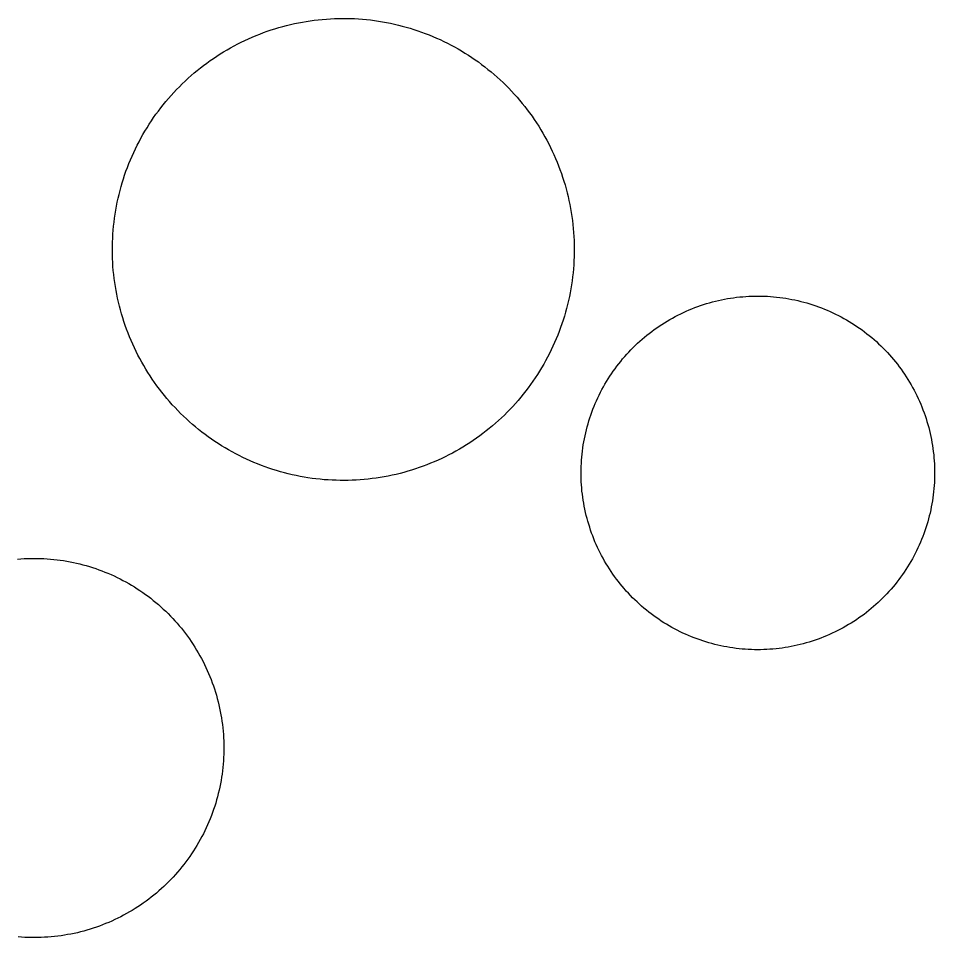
# Model space of a CAD drawing. Extents: x 3568792 to 3606828, y 529143 to 554785.
# Drawn here: x 3575236.5 to 3575380.9, y 544119.6 to 544264.5 of the extents above; entities that cross this region are included whole.
import ezdxf

# ---------------------------------------------------------------- set-up
doc = ezdxf.new("R2010")
doc.units = 0
doc.layers.add('V-DOMW-TANK', color=7, linetype='Continuous')

msp = doc.modelspace()

# ---------------------------------------------------------------- linework, layer by layer
at = {"layer": 'V-DOMW-TANK'}
for points in [[(3575258.93, 544250.39), (3575259.32, 544250.89), (3575259.73, 544251.39), (3575260.14, 544251.87), (3575260.56, 544252.35), (3575260.98, 544252.82), (3575261.42, 544253.28), (3575261.86, 544253.73), (3575262.31, 544254.18), (3575262.77, 544254.62), (3575263.24, 544255.05), (3575263.71, 544255.47), (3575264.2, 544255.89), (3575264.68, 544256.29), (3575265.18, 544256.69), (3575265.68, 544257.08), (3575266.19, 544257.46), (3575266.71, 544257.83), (3575267.23, 544258.19), (3575267.76, 544258.55), (3575268.29, 544258.89), (3575268.83, 544259.22), (3575269.38, 544259.55), (3575269.93, 544259.86), (3575270.49, 544260.17), (3575271.05, 544260.46), (3575271.62, 544260.75), (3575272.19, 544261.03), (3575272.77, 544261.29), (3575273.35, 544261.55), (3575273.94, 544261.79), (3575274.53, 544262.03), (3575275.12, 544262.25), (3575275.72, 544262.46), (3575276.32, 544262.67), (3575276.93, 544262.86), (3575277.54, 544263.04), (3575278.15, 544263.22), (3575278.76, 544263.38), (3575279.38, 544263.53), (3575280, 544263.67), (3575280.62, 544263.8), (3575281.25, 544263.91), (3575281.87, 544264.02), (3575282.5, 544264.12), (3575283.13, 544264.2), (3575283.76, 544264.28), (3575284.39, 544264.34), (3575285.03, 544264.39), (3575285.66, 544264.44), (3575286.3, 544264.46), (3575286.93, 544264.48), (3575287.57, 544264.49), (3575288.2, 544264.49), (3575288.84, 544264.47), (3575289.47, 544264.45), (3575290.11, 544264.41), (3575290.74, 544264.36), (3575291.37, 544264.31), (3575292, 544264.24), (3575292.63, 544264.16), (3575293.26, 544264.06), (3575293.89, 544263.96), (3575294.52, 544263.85), (3575295.14, 544263.72), (3575295.76, 544263.59), (3575296.38, 544263.44), (3575296.99, 544263.28), (3575297.61, 544263.12), (3575298.22, 544262.94), (3575298.82, 544262.75), (3575299.43, 544262.55), (3575300.03, 544262.34), (3575300.62, 544262.12), (3575301.21, 544261.89), (3575301.8, 544261.65), (3575302.39, 544261.4), (3575302.96, 544261.14), (3575303.54, 544260.86), (3575304.11, 544260.58), (3575304.68, 544260.29), (3575305.23, 544259.99), (3575305.79, 544259.68), (3575306.34, 544259.36), (3575306.88, 544259.03), (3575307.42, 544258.69), (3575307.95, 544258.34), (3575308.47, 544257.98), (3575308.99, 544257.62), (3575309.5, 544257.24), (3575310.01, 544256.85), (3575310.51, 544256.46), (3575311, 544256.06), (3575311.48, 544255.65), (3575311.96, 544255.23), (3575312.43, 544254.8), (3575312.89, 544254.37), (3575313.35, 544253.92), (3575313.8, 544253.47), (3575314.23, 544253.01), (3575314.66, 544252.54)], [(3575314.66, 544252.54), (3575315.09, 544252.07), (3575315.5, 544251.59), (3575315.91, 544251.1), (3575316.3, 544250.6), (3575316.69, 544250.1), (3575317.08, 544249.59), (3575317.45, 544249.08), (3575317.81, 544248.55), (3575318.16, 544248.02), (3575318.5, 544247.49), (3575318.84, 544246.95), (3575319.16, 544246.4), (3575319.48, 544245.85), (3575319.78, 544245.29), (3575320.08, 544244.73), (3575320.36, 544244.16), (3575320.64, 544243.59), (3575320.9, 544243.02), (3575321.16, 544242.43), (3575321.4, 544241.85), (3575321.64, 544241.26), (3575321.86, 544240.66), (3575322.08, 544240.06), (3575322.28, 544239.46), (3575322.48, 544238.86), (3575322.66, 544238.25), (3575322.83, 544237.64), (3575322.99, 544237.02), (3575323.14, 544236.4), (3575323.28, 544235.79), (3575323.41, 544235.16), (3575323.53, 544234.54), (3575323.64, 544233.91), (3575323.73, 544233.29), (3575323.82, 544232.65), (3575323.89, 544232.02), (3575323.95, 544231.39), (3575324.01, 544230.76), (3575324.05, 544230.12), (3575324.08, 544229.49), (3575324.1, 544228.85), (3575324.11, 544228.22), (3575324.1, 544227.58), (3575324.09, 544226.95), (3575324.06, 544226.31), (3575324.03, 544225.68), (3575323.98, 544225.05), (3575323.92, 544224.41), (3575323.85, 544223.78), (3575323.77, 544223.15), (3575323.68, 544222.52), (3575323.58, 544221.9), (3575323.46, 544221.27), (3575323.34, 544220.65), (3575323.2, 544220.03), (3575323.06, 544219.41), (3575322.9, 544218.79), (3575322.73, 544218.18), (3575322.55, 544217.57), (3575322.37, 544216.96)], [(3575270.73, 544195.88), (3575270.17, 544196.18), (3575269.61, 544196.49), (3575269.06, 544196.81), (3575268.52, 544197.14), (3575267.98, 544197.48), (3575267.45, 544197.83), (3575266.93, 544198.19), (3575266.41, 544198.56), (3575265.9, 544198.93), (3575265.39, 544199.31), (3575264.89, 544199.71), (3575264.4, 544200.11), (3575263.92, 544200.52), (3575263.44, 544200.94), (3575262.97, 544201.37), (3575262.5, 544201.81), (3575262.05, 544202.25), (3575261.6, 544202.7), (3575261.17, 544203.16), (3575260.73, 544203.62), (3575260.31, 544204.1), (3575259.9, 544204.58), (3575259.49, 544205.07), (3575259.09, 544205.57), (3575258.7, 544206.07), (3575258.32, 544206.58), (3575257.95, 544207.09), (3575257.59, 544207.62), (3575257.24, 544208.15), (3575256.9, 544208.68), (3575256.56, 544209.22), (3575256.24, 544209.77), (3575255.92, 544210.32), (3575255.62, 544210.88), (3575255.32, 544211.44), (3575255.04, 544212.01), (3575254.76, 544212.58), (3575254.5, 544213.16), (3575254.24, 544213.74), (3575254, 544214.32), (3575253.76, 544214.91), (3575253.53, 544215.51), (3575253.32, 544216.11), (3575253.12, 544216.71), (3575252.92, 544217.31), (3575252.74, 544217.92), (3575252.57, 544218.54), (3575252.41, 544219.15), (3575252.26, 544219.77), (3575252.12, 544220.39), (3575251.99, 544221.01), (3575251.87, 544221.63), (3575251.76, 544222.26), (3575251.67, 544222.89), (3575251.58, 544223.52), (3575251.51, 544224.15), (3575251.44, 544224.78), (3575251.39, 544225.41), (3575251.35, 544226.05), (3575251.32, 544226.68), (3575251.3, 544227.32), (3575251.29, 544227.95), (3575251.3, 544228.59), (3575251.31, 544229.22), (3575251.34, 544229.86), (3575251.37, 544230.49), (3575251.42, 544231.13), (3575251.48, 544231.76), (3575251.55, 544232.39), (3575251.63, 544233.02), (3575251.72, 544233.65), (3575251.82, 544234.28), (3575251.94, 544234.9), (3575252.06, 544235.53), (3575252.2, 544236.15), (3575252.34, 544236.76), (3575252.5, 544237.38), (3575252.67, 544237.99), (3575252.85, 544238.6), (3575253.03, 544239.21), (3575253.23, 544239.81), (3575253.44, 544240.41), (3575253.66, 544241.01), (3575253.89, 544241.6), (3575254.14, 544242.19), (3575254.39, 544242.77), (3575254.65, 544243.35), (3575254.92, 544243.93), (3575255.2, 544244.49), (3575255.49, 544245.06), (3575255.79, 544245.62), (3575256.1, 544246.17), (3575256.42, 544246.72), (3575256.76, 544247.26), (3575257.09, 544247.8), (3575257.44, 544248.33), (3575257.8, 544248.86), (3575258.17, 544249.38), (3575258.54, 544249.89), (3575258.93, 544250.39)], [(3575334.45, 544213.62), (3575334.81, 544213.94), (3575335.18, 544214.26), (3575335.56, 544214.56), (3575335.94, 544214.86), (3575336.32, 544215.16), (3575336.72, 544215.45), (3575337.11, 544215.73), (3575337.51, 544216.01), (3575337.92, 544216.27), (3575338.33, 544216.53), (3575338.75, 544216.79), (3575339.17, 544217.04), (3575339.59, 544217.27), (3575340.02, 544217.5), (3575340.45, 544217.73), (3575340.89, 544217.94), (3575341.33, 544218.15), (3575341.77, 544218.35), (3575342.21, 544218.55), (3575342.66, 544218.73), (3575343.12, 544218.91), (3575343.57, 544219.08), (3575344.03, 544219.24), (3575344.49, 544219.39), (3575344.96, 544219.54), (3575345.42, 544219.68), (3575345.89, 544219.81), (3575346.37, 544219.93), (3575346.84, 544220.04), (3575347.31, 544220.14), (3575347.79, 544220.24), (3575348.27, 544220.33), (3575348.75, 544220.41), (3575349.23, 544220.48), (3575349.71, 544220.54), (3575350.19, 544220.59), (3575350.68, 544220.64), (3575351.16, 544220.68), (3575351.65, 544220.71), (3575352.14, 544220.73), (3575352.62, 544220.74), (3575353.11, 544220.74), (3575353.59, 544220.74), (3575354.08, 544220.72), (3575354.57, 544220.7), (3575355.05, 544220.67), (3575355.54, 544220.63), (3575356.02, 544220.58), (3575356.5, 544220.53), (3575356.98, 544220.46), (3575357.47, 544220.39), (3575357.95, 544220.31), (3575358.42, 544220.22), (3575358.9, 544220.12), (3575359.38, 544220.02), (3575359.85, 544219.9), (3575360.32, 544219.78), (3575360.79, 544219.65), (3575361.25, 544219.51), (3575361.72, 544219.36), (3575362.18, 544219.21), (3575362.64, 544219.04), (3575363.09, 544218.87), (3575363.54, 544218.69), (3575363.99, 544218.51), (3575364.44, 544218.31), (3575364.88, 544218.11), (3575365.32, 544217.9), (3575365.75, 544217.68), (3575366.18, 544217.46), (3575366.61, 544217.22), (3575367.03, 544216.98), (3575367.45, 544216.74), (3575367.87, 544216.48), (3575368.28, 544216.22), (3575368.68, 544215.95), (3575369.08, 544215.67), (3575369.48, 544215.39), (3575369.87, 544215.1), (3575370.25, 544214.8), (3575370.63, 544214.5), (3575371.01, 544214.19), (3575371.38, 544213.87), (3575371.74, 544213.55), (3575372.1, 544213.22), (3575372.45, 544212.88), (3575372.8, 544212.54), (3575373.14, 544212.19), (3575373.47, 544211.84), (3575373.8, 544211.48), (3575374.12, 544211.12), (3575374.44, 544210.75), (3575374.75, 544210.37), (3575375.05, 544209.99), (3575375.34, 544209.6), (3575375.63, 544209.21), (3575375.91, 544208.82), (3575376.19, 544208.41), (3575376.46, 544208.01), (3575376.72, 544207.6)], [(3575322.37, 544216.96), (3575322.17, 544216.36), (3575321.96, 544215.76), (3575321.73, 544215.16), (3575321.5, 544214.57), (3575321.26, 544213.98), (3575321.01, 544213.4), (3575320.75, 544212.82), (3575320.48, 544212.24), (3575320.2, 544211.68), (3575319.91, 544211.11), (3575319.6, 544210.55), (3575319.29, 544209.99), (3575318.97, 544209.45), (3575318.64, 544208.91), (3575318.3, 544208.37), (3575317.96, 544207.84), (3575317.6, 544207.31), (3575317.23, 544206.79), (3575316.85, 544206.28), (3575316.47, 544205.78), (3575316.08, 544205.28), (3575315.67, 544204.79), (3575315.26, 544204.3), (3575314.85, 544203.82), (3575314.42, 544203.35), (3575313.98, 544202.89), (3575313.54, 544202.44), (3575313.09, 544201.99), (3575312.62, 544201.55), (3575312.16, 544201.12), (3575311.69, 544200.7), (3575311.2, 544200.28), (3575310.71, 544199.88), (3575310.22, 544199.48), (3575309.71, 544199.09), (3575309.21, 544198.71), (3575308.69, 544198.34), (3575308.17, 544197.98), (3575307.64, 544197.62), (3575307.1, 544197.28), (3575306.56, 544196.95), (3575306.02, 544196.62), (3575305.46, 544196.31), (3575304.91, 544196), (3575304.35, 544195.71), (3575303.78, 544195.42), (3575303.21, 544195.15), (3575302.63, 544194.88), (3575302.05, 544194.62), (3575301.46, 544194.38), (3575300.87, 544194.15), (3575300.28, 544193.92), (3575299.68, 544193.7), (3575299.08, 544193.5), (3575298.47, 544193.31), (3575297.86, 544193.12), (3575297.25, 544192.95), (3575296.64, 544192.79), (3575296.02, 544192.64), (3575295.4, 544192.5), (3575294.78, 544192.37), (3575294.15, 544192.26), (3575293.52, 544192.15), (3575292.9, 544192.05), (3575292.27, 544191.97), (3575291.64, 544191.89), (3575291, 544191.83), (3575290.37, 544191.78), (3575289.74, 544191.74), (3575289.1, 544191.71), (3575288.47, 544191.69), (3575287.83, 544191.68), (3575287.2, 544191.68), (3575286.56, 544191.7), (3575285.93, 544191.72), (3575285.29, 544191.76), (3575284.66, 544191.8), (3575284.03, 544191.86), (3575283.39, 544191.93), (3575282.77, 544192.01), (3575282.13, 544192.11), (3575281.51, 544192.21), (3575280.88, 544192.32), (3575280.26, 544192.45), (3575279.64, 544192.58), (3575279.02, 544192.73), (3575278.41, 544192.89), (3575277.79, 544193.05), (3575277.18, 544193.23), (3575276.58, 544193.42), (3575275.97, 544193.62), (3575275.37, 544193.83), (3575274.78, 544194.05), (3575274.18, 544194.28), (3575273.6, 544194.52), (3575273.01, 544194.77), (3575272.43, 544195.03), (3575271.86, 544195.3), (3575271.29, 544195.59), (3575270.73, 544195.88)], [(3575335.86, 544170.94), (3575335.48, 544171.25), (3575335.1, 544171.56), (3575334.73, 544171.87), (3575334.37, 544172.2), (3575334.01, 544172.53), (3575333.66, 544172.86), (3575333.31, 544173.2), (3575332.98, 544173.55), (3575332.64, 544173.91), (3575332.31, 544174.26), (3575331.99, 544174.63), (3575331.67, 544175), (3575331.37, 544175.37), (3575331.06, 544175.76), (3575330.77, 544176.14), (3575330.48, 544176.54), (3575330.2, 544176.93), (3575329.92, 544177.33), (3575329.66, 544177.74), (3575329.39, 544178.15), (3575329.14, 544178.56), (3575328.89, 544178.98), (3575328.66, 544179.41), (3575328.43, 544179.84), (3575328.2, 544180.26), (3575327.98, 544180.7), (3575327.78, 544181.14), (3575327.58, 544181.58), (3575327.38, 544182.03), (3575327.2, 544182.48), (3575327.02, 544182.94), (3575326.85, 544183.39), (3575326.69, 544183.85), (3575326.54, 544184.31), (3575326.39, 544184.77), (3575326.25, 544185.24), (3575326.12, 544185.71), (3575326, 544186.18), (3575325.89, 544186.65), (3575325.79, 544187.13), (3575325.69, 544187.61), (3575325.6, 544188.08), (3575325.52, 544188.56), (3575325.45, 544189.05), (3575325.39, 544189.53), (3575325.33, 544190.01), (3575325.29, 544190.5), (3575325.25, 544190.98), (3575325.22, 544191.47), (3575325.2, 544191.95), (3575325.19, 544192.44), (3575325.19, 544192.93), (3575325.19, 544193.41), (3575325.21, 544193.9), (3575325.23, 544194.38), (3575325.26, 544194.87), (3575325.3, 544195.36), (3575325.35, 544195.84), (3575325.4, 544196.32), (3575325.47, 544196.8), (3575325.54, 544197.28), (3575325.62, 544197.76), (3575325.71, 544198.24), (3575325.81, 544198.72), (3575325.91, 544199.19), (3575326.02, 544199.67), (3575326.15, 544200.14), (3575326.28, 544200.6), (3575326.42, 544201.07), (3575326.57, 544201.53), (3575326.72, 544201.99), (3575326.89, 544202.45), (3575327.06, 544202.91), (3575327.23, 544203.36), (3575327.42, 544203.81), (3575327.62, 544204.25), (3575327.82, 544204.7), (3575328.03, 544205.14), (3575328.25, 544205.57), (3575328.47, 544206), (3575328.71, 544206.43), (3575328.95, 544206.85), (3575329.19, 544207.27), (3575329.45, 544207.69), (3575329.71, 544208.09), (3575329.98, 544208.5), (3575330.26, 544208.9), (3575330.54, 544209.29), (3575330.83, 544209.69), (3575331.13, 544210.07), (3575331.43, 544210.45), (3575331.74, 544210.83), (3575332.06, 544211.2), (3575332.38, 544211.56), (3575332.71, 544211.92), (3575333.04, 544212.27), (3575333.39, 544212.62), (3575333.73, 544212.96), (3575334.09, 544213.29), (3575334.45, 544213.62)], [(3575376.72, 544207.6), (3575376.97, 544207.18), (3575377.21, 544206.76), (3575377.45, 544206.34), (3575377.69, 544205.91), (3575377.91, 544205.48), (3575378.13, 544205.05), (3575378.33, 544204.6), (3575378.54, 544204.16), (3575378.73, 544203.72), (3575378.92, 544203.27), (3575379.09, 544202.81), (3575379.26, 544202.36), (3575379.42, 544201.9), (3575379.58, 544201.44), (3575379.72, 544200.97), (3575379.86, 544200.51), (3575379.99, 544200.04), (3575380.11, 544199.57), (3575380.22, 544199.09), (3575380.33, 544198.62), (3575380.42, 544198.14), (3575380.51, 544197.66), (3575380.59, 544197.18), (3575380.66, 544196.7), (3575380.72, 544196.22), (3575380.78, 544195.73), (3575380.82, 544195.25), (3575380.86, 544194.77), (3575380.89, 544194.28), (3575380.91, 544193.8), (3575380.92, 544193.31), (3575380.92, 544192.82), (3575380.92, 544192.33), (3575380.91, 544191.85), (3575380.88, 544191.36), (3575380.85, 544190.88), (3575380.81, 544190.39), (3575380.77, 544189.91), (3575380.71, 544189.43), (3575380.65, 544188.94), (3575380.57, 544188.46), (3575380.49, 544187.98), (3575380.4, 544187.51), (3575380.31, 544187.03), (3575380.2, 544186.55), (3575380.08, 544186.08), (3575379.96, 544185.61), (3575379.83, 544185.14), (3575379.69, 544184.68), (3575379.54, 544184.21), (3575379.39, 544183.75), (3575379.23, 544183.29), (3575379.05, 544182.84), (3575378.88, 544182.39), (3575378.69, 544181.94), (3575378.49, 544181.49), (3575378.29, 544181.05), (3575378.08, 544180.61), (3575377.86, 544180.17), (3575377.64, 544179.74)], [(3575236.32, 544179.29), (3575236.84, 544179.33), (3575237.36, 544179.36), (3575237.88, 544179.38), (3575238.4, 544179.4), (3575238.93, 544179.4), (3575239.45, 544179.4), (3575239.97, 544179.39), (3575240.49, 544179.37), (3575241.01, 544179.34), (3575241.53, 544179.3), (3575242.05, 544179.25), (3575242.57, 544179.19), (3575243.08, 544179.12), (3575243.6, 544179.05), (3575244.12, 544178.96), (3575244.63, 544178.87), (3575245.14, 544178.77), (3575245.65, 544178.65), (3575246.16, 544178.53), (3575246.66, 544178.4), (3575247.16, 544178.26), (3575247.66, 544178.12), (3575248.16, 544177.96), (3575248.66, 544177.8), (3575249.15, 544177.62), (3575249.64, 544177.44), (3575250.12, 544177.25), (3575250.6, 544177.05), (3575251.08, 544176.85), (3575251.56, 544176.63), (3575252.03, 544176.41), (3575252.5, 544176.17), (3575252.96, 544175.93), (3575253.42, 544175.69)], [(3575377.64, 544179.74), (3575377.41, 544179.32), (3575377.16, 544178.89), (3575376.92, 544178.47), (3575376.66, 544178.06), (3575376.4, 544177.65), (3575376.13, 544177.25), (3575375.85, 544176.85), (3575375.57, 544176.45), (3575375.28, 544176.06), (3575374.98, 544175.67), (3575374.68, 544175.3), (3575374.37, 544174.92), (3575374.06, 544174.55), (3575373.73, 544174.19), (3575373.4, 544173.83), (3575373.07, 544173.48), (3575372.72, 544173.13), (3575372.38, 544172.79), (3575372.02, 544172.46), (3575371.67, 544172.13), (3575371.3, 544171.81), (3575370.93, 544171.49), (3575370.56, 544171.18), (3575370.17, 544170.88), (3575369.79, 544170.58), (3575369.4, 544170.3), (3575369, 544170.02), (3575368.6, 544169.74), (3575368.19, 544169.47), (3575367.78, 544169.21), (3575367.36, 544168.96), (3575366.95, 544168.71), (3575366.52, 544168.47), (3575366.09, 544168.24), (3575365.66, 544168.02), (3575365.23, 544167.8), (3575364.79, 544167.59), (3575364.34, 544167.39), (3575363.9, 544167.2), (3575363.45, 544167.02), (3575363, 544166.84), (3575362.54, 544166.67), (3575362.08, 544166.51), (3575361.62, 544166.35), (3575361.16, 544166.21), (3575360.69, 544166.07), (3575360.22, 544165.94), (3575359.75, 544165.82), (3575359.27, 544165.71), (3575358.8, 544165.6), (3575358.32, 544165.51), (3575357.84, 544165.42), (3575357.36, 544165.34), (3575356.88, 544165.27), (3575356.4, 544165.21), (3575355.92, 544165.15), (3575355.43, 544165.11), (3575354.95, 544165.07), (3575354.46, 544165.04), (3575353.98, 544165.02), (3575353.49, 544165.01), (3575353, 544165), (3575352.52, 544165.01), (3575352.03, 544165.02), (3575351.54, 544165.05), (3575351.06, 544165.08), (3575350.58, 544165.11), (3575350.09, 544165.16), (3575349.61, 544165.22), (3575349.13, 544165.28), (3575348.65, 544165.36), (3575348.17, 544165.44), (3575347.69, 544165.53), (3575347.21, 544165.62), (3575346.74, 544165.73), (3575346.26, 544165.84), (3575345.79, 544165.97), (3575345.33, 544166.1), (3575344.86, 544166.24), (3575344.4, 544166.39), (3575343.94, 544166.54), (3575343.48, 544166.7), (3575343.02, 544166.87), (3575342.57, 544167.05), (3575342.12, 544167.24), (3575341.67, 544167.44), (3575341.23, 544167.64), (3575340.79, 544167.85), (3575340.36, 544168.07), (3575339.93, 544168.29), (3575339.5, 544168.52), (3575339.08, 544168.76), (3575338.66, 544169.01), (3575338.24, 544169.27), (3575337.83, 544169.53), (3575337.43, 544169.8), (3575337.03, 544170.07), (3575336.63, 544170.36), (3575336.24, 544170.65), (3575335.86, 544170.94)], [(3575253.42, 544175.69), (3575253.87, 544175.43), (3575254.32, 544175.17), (3575254.77, 544174.9), (3575255.21, 544174.62), (3575255.64, 544174.33), (3575256.08, 544174.04), (3575256.5, 544173.73), (3575256.92, 544173.42), (3575257.33, 544173.11), (3575257.74, 544172.78), (3575258.15, 544172.45), (3575258.54, 544172.11), (3575258.94, 544171.77), (3575259.32, 544171.42), (3575259.7, 544171.06), (3575260.07, 544170.7), (3575260.44, 544170.32), (3575260.8, 544169.95), (3575261.15, 544169.56), (3575261.5, 544169.17), (3575261.84, 544168.78), (3575262.17, 544168.38), (3575262.49, 544167.97), (3575262.81, 544167.55), (3575263.12, 544167.14), (3575263.43, 544166.71), (3575263.73, 544166.28), (3575264.01, 544165.85), (3575264.29, 544165.41), (3575264.56, 544164.96), (3575264.83, 544164.52), (3575265.09, 544164.06), (3575265.34, 544163.6), (3575265.58, 544163.14), (3575265.82, 544162.68), (3575266.04, 544162.21), (3575266.26, 544161.73), (3575266.47, 544161.25), (3575266.67, 544160.77), (3575266.86, 544160.29), (3575267.04, 544159.8), (3575267.22, 544159.31), (3575267.39, 544158.82), (3575267.54, 544158.32), (3575267.69, 544157.82), (3575267.83, 544157.32), (3575267.96, 544156.81), (3575268.09, 544156.3), (3575268.2, 544155.79), (3575268.31, 544155.28), (3575268.4, 544154.77), (3575268.49, 544154.26), (3575268.57, 544153.74), (3575268.64, 544153.22), (3575268.7, 544152.71), (3575268.75, 544152.19), (3575268.79, 544151.67), (3575268.82, 544151.15), (3575268.85, 544150.62), (3575268.86, 544150.1), (3575268.87, 544149.58), (3575268.86, 544149.06), (3575268.85, 544148.54), (3575268.83, 544148.02), (3575268.8, 544147.5), (3575268.76, 544146.98), (3575268.71, 544146.46), (3575268.65, 544145.94), (3575268.58, 544145.42), (3575268.51, 544144.91), (3575268.42, 544144.39), (3575268.33, 544143.88), (3575268.23, 544143.37), (3575268.12, 544142.86), (3575267.99, 544142.35), (3575267.86, 544141.85), (3575267.73, 544141.34), (3575267.58, 544140.84), (3575267.42, 544140.35), (3575267.26, 544139.85), (3575267.09, 544139.36), (3575266.9, 544138.87), (3575266.71, 544138.38), (3575266.51, 544137.9), (3575266.31, 544137.42), (3575266.09, 544136.95), (3575265.87, 544136.48), (3575265.64, 544136.01), (3575265.4, 544135.55), (3575265.15, 544135.09), (3575264.89, 544134.63), (3575264.63, 544134.18), (3575264.36, 544133.74), (3575264.08, 544133.3), (3575263.79, 544132.86), (3575263.5, 544132.44), (3575263.19, 544132.01), (3575262.89, 544131.59), (3575262.57, 544131.17), (3575262.24, 544130.77)], [(3575262.24, 544130.77), (3575261.91, 544130.36), (3575261.58, 544129.96), (3575261.23, 544129.57), (3575260.88, 544129.19), (3575260.52, 544128.81), (3575260.16, 544128.44), (3575259.79, 544128.07), (3575259.41, 544127.71), (3575259.02, 544127.36), (3575258.63, 544127.01), (3575258.24, 544126.67), (3575257.84, 544126.34), (3575257.43, 544126.01), (3575257.02, 544125.7), (3575256.6, 544125.38), (3575256.17, 544125.08), (3575255.74, 544124.78), (3575255.31, 544124.49), (3575254.87, 544124.21), (3575254.43, 544123.94), (3575253.98, 544123.68), (3575253.52, 544123.42), (3575253.07, 544123.17), (3575252.6, 544122.93), (3575252.14, 544122.69), (3575251.67, 544122.47), (3575251.19, 544122.25), (3575250.72, 544122.04), (3575250.23, 544121.84), (3575249.75, 544121.65), (3575249.26, 544121.46), (3575248.77, 544121.29), (3575248.28, 544121.12), (3575247.78, 544120.96), (3575247.28, 544120.82), (3575246.78, 544120.68), (3575246.27, 544120.54), (3575245.77, 544120.42), (3575245.26, 544120.31), (3575244.75, 544120.2), (3575244.23, 544120.11), (3575243.72, 544120.02), (3575243.2, 544119.94), (3575242.69, 544119.87), (3575242.17, 544119.81), (3575241.65, 544119.76), (3575241.13, 544119.72), (3575240.61, 544119.69), (3575240.09, 544119.66), (3575239.57, 544119.65), (3575239.04, 544119.64), (3575238.52, 544119.65), (3575238, 544119.66), (3575237.48, 544119.68), (3575236.96, 544119.71), (3575236.44, 544119.75)]]:
    msp.add_lwpolyline(points, dxfattribs=at)

doc.saveas('drawing.dxf')
